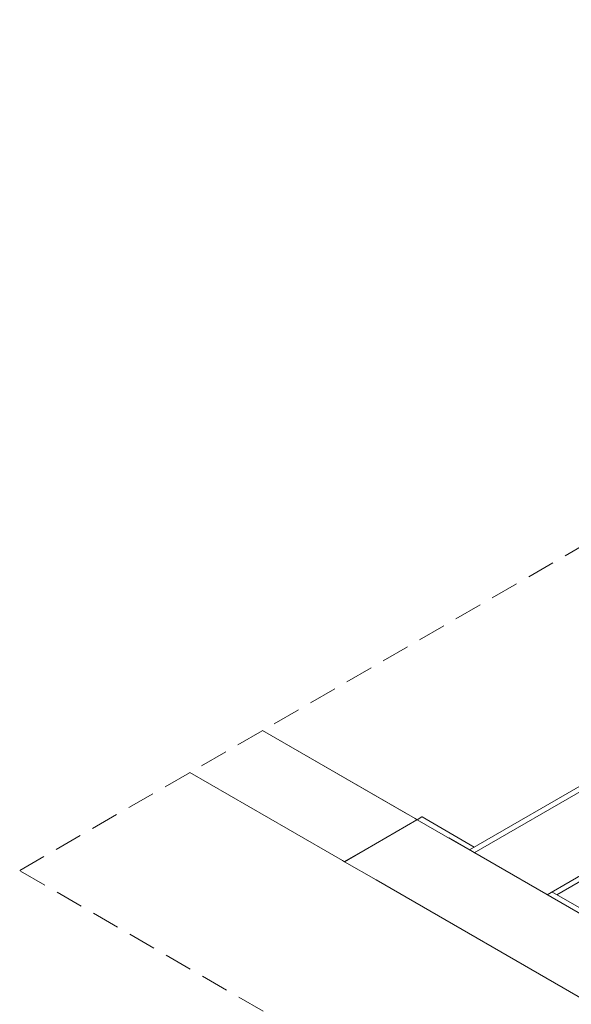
# Model space of a CAD drawing. Header units: millimetres. Extents: x 2 to 902, y -447 to 199.
# Tile 429 of 656: x 96.29 to 100.23, y 84.43 to 91.47. Entities that reach past the tile are written whole.
import ezdxf

# ---------------------------------------------------------------- set-up
doc = ezdxf.new("R2010")
doc.units = ezdxf.units.MM
doc.header["$MEASUREMENT"] = 0
doc.linetypes.add('JIS_02_2.0', pattern=[0.3, 0.2, -0.1])
for name, color, linetype, lineweight in [('DI-Área do detalhe', 7, 'JIS_02_2.0', 9), ('IFC-Parede padrão-Contorno', 44, 'Continuous', 5), ('IFC-Porta-Contorno', 142, 'Continuous', 5)]:
    doc.layers.add(name, color=color, linetype=linetype, lineweight=lineweight)

msp = doc.modelspace()

# ---------------------------------------------------------------- linework, layer by layer
at = {"layer": 'DI-Área do detalhe'}
msp.add_lwpolyline([(107.5631, 91.8951), (114.7579, 87.7412), (103.4806, 81.2302), (96.2858, 85.3842), (107.5631, 91.8951)], dxfattribs=at)
at = {"layer": 'IFC-Parede padrão-Contorno', "color": 7, "lineweight": 5}
for p, q in [((99.5346, 85.512), (104.9575, 88.6429)), ((100.1235, 85.212), (105.5587, 88.3501)), ((100.0542, 85.212), (104.3121, 87.6703)), ((99.5, 85.532), (100.6242, 86.1811)), ((98.6061, 85.4481), (99.1248, 85.7475)), ((99.1258, 85.7481), (99.1604, 85.7681)), ((99.1258, 85.7481), (99.1258, 85.7481)), ((99.1258, 85.7481), (99.4358, 85.5691)), ((99.1604, 85.7681), (99.1611, 85.7677)), ((99.1611, 85.7677), (99.5346, 85.552)), ((99.352, 85.6174), (104.7827, 82.482)), ((98.6061, 85.4481), (98.8324, 85.3174)), ((98.8324, 85.3174), (104.2631, 82.182)), ((100.0888, 85.232), (102.2661, 83.975))]:
    msp.add_line(p, q, dxfattribs=at)
at = {"layer": 'IFC-Porta-Contorno', "color": 7, "lineweight": 5}
for p, q in [((98.021, 86.3859), (99.0565, 85.7881)), ((98.021, 86.3859), (99.1119, 85.7561)), ((98.021, 86.3859), (98.5161, 86.1001)), ((98.021, 86.3859), (99.0565, 85.7881)), ((97.5013, 86.0859), (98.2043, 85.6801)), ((97.5013, 86.0859), (98.2043, 85.6801)), ((98.5161, 86.1001), (99.1119, 85.7561)), ((98.6061, 85.4481), (99.1248, 85.7475)), ((98.6071, 85.4487), (99.1258, 85.7481)), ((99.1119, 85.7561), (99.1258, 85.7481)), ((99.1119, 85.7561), (99.1258, 85.7481)), ((99.1248, 85.7475), (99.1258, 85.7481)), ((98.2043, 85.6801), (98.5923, 85.4561)), ((98.2043, 85.6801), (98.5923, 85.4561)), ((98.5923, 85.4561), (98.6059, 85.4482)), ((98.5923, 85.4561), (98.6061, 85.4481)), ((98.6059, 85.4482), (98.6061, 85.4481))]:
    msp.add_line(p, q, dxfattribs=at)

doc.saveas('drawing.dxf')
